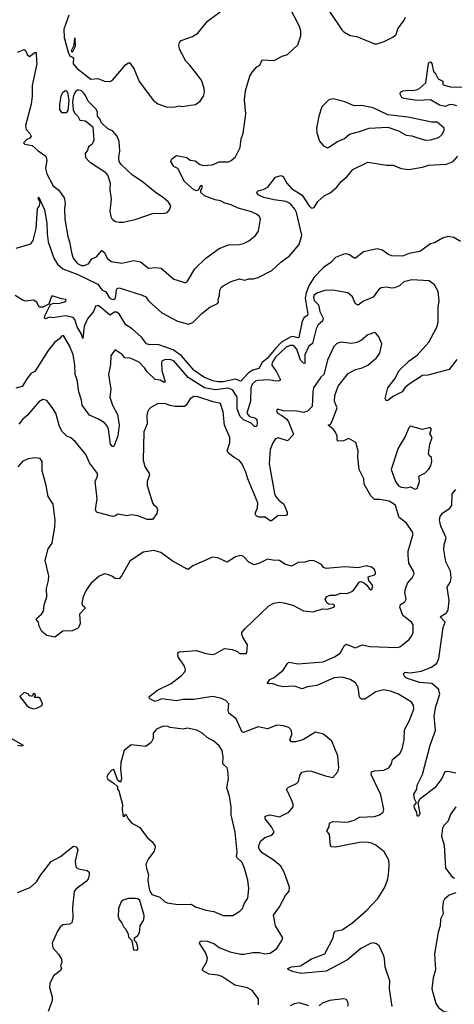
# Model space of a CAD drawing. Extents: x 2057697 to 2160550, y 827490 to 1016834.
# Tile 437 of 509: x 2095941 to 2099193, y 1000889 to 1008246. Entities that reach past the tile are written whole.
import ezdxf

# ---------------------------------------------------------------- set-up
doc = ezdxf.new("R2010")
doc.units = 0

msp = doc.modelspace()

# ---------------------------------------------------------------- linework, layer by layer
at = {"layer": '0CON20XD'}
for points in [[(2095925, 1008003.3), (2095975, 1008022.5), (2095986.1, 1008016.1), (2095997.5, 1007985), (2096015, 1007970), (2096055, 1008000), (2096065, 1008000), (2096066.4, 1007935), (2096070, 1007915), (2096033.8, 1007755), (2096035.5, 1007675), (2096027.9, 1007615), (2095985.5, 1007455), (2095990.6, 1007425), (2096018.6, 1007395), (2096027.1, 1007375), (2096018.2, 1007361.8), (2095995, 1007350), (2095970, 1007325), (2095980, 1007315), (2096036, 1007306), (2096079.2, 1007265), (2096136.2, 1007226.2), (2096145.5, 1007195), (2096135.5, 1007135), (2096144.5, 1007095), (2096193.3, 1007005), (2096235, 1006971.4), (2096274.3, 1006915), (2096282.5, 1006875), (2096276.9, 1006833.1), (2096278.5, 1006755), (2096301.1, 1006625), (2096315.5, 1006585), (2096328.9, 1006505), (2096342.7, 1006462.7), (2096375, 1006424.1), (2096405, 1006408.5), (2096425, 1006409.1), (2096457.4, 1006422.6), (2096481.1, 1006458.9), (2096516.9, 1006473.1), (2096555, 1006520), (2096575, 1006505.6), (2096595, 1006462.9), (2096625, 1006438), (2096705, 1006427.1), (2096795, 1006445.7), (2096845, 1006437.5), (2096905, 1006388), (2096956.8, 1006393.2), (2096999.8, 1006389.8), (2097095, 1006306.2), (2097185, 1006278.8), (2097198.3, 1006291.7), (2097251.4, 1006385), (2097335, 1006462.9), (2097434.6, 1006535.4), (2097505, 1006564.3), (2097585, 1006565.8), (2097615, 1006574), (2097655.7, 1006594.3), (2097705, 1006633.3), (2097728.8, 1006665), (2097742.5, 1006755), (2097736.7, 1006775), (2097712.7, 1006792.7), (2097675, 1006810), (2097577.3, 1006837.3), (2097525, 1006862.1), (2097475.3, 1006875.3), (2097445, 1006892.5), (2097405, 1006898.8), (2097325, 1006928.9), (2097297.5, 1006955), (2097297, 1006973), (2097309.4, 1006995), (2097305, 1007008), (2097295, 1007003.3), (2097277.5, 1006972.5), (2097265, 1006967.5), (2097245, 1006973.6), (2097175, 1007037.5), (2097123.6, 1007133.6), (2097095, 1007148), (2097073.3, 1007185), (2097080, 1007205), (2097115, 1007230), (2097192.5, 1007215), (2097216.1, 1007196.1), (2097255, 1007191.4), (2097287.3, 1007167.3), (2097315, 1007156), (2097385, 1007162), (2097435, 1007183.3), (2097505, 1007182.5), (2097525, 1007192.5), (2097555, 1007221.2), (2097590.3, 1007289.7), (2097597.5, 1007355), (2097612.9, 1007395), (2097633, 1007543), (2097624.2, 1007645.8), (2097630, 1007715), (2097663.8, 1007825), (2097683.9, 1007856.1), (2097715, 1007892.5), (2097737.5, 1007905), (2097755, 1007946.7), (2097845, 1007941.2), (2097905, 1007973.3), (2097946.2, 1007985), (2098021.7, 1008058.3), (2098044.3, 1008125), (2098045, 1008160), (2098035.5, 1008195), (2097912.8, 1008435)], [(2098162, 1008455), (2098350.7, 1008170.7), (2098365.6, 1008155.6), (2098415, 1008128.8), (2098465, 1008121.2), (2098595.9, 1008065.9), (2098615, 1008065.8), (2098667.8, 1008082.2), (2098733.3, 1008115), (2098758.8, 1008135), (2098771.7, 1008178.3), (2098818.3, 1008241.7), (2098827.5, 1008265)], [(2096310.5, 1008279.5), (2096272.9, 1008175), (2096273.7, 1008113.7), (2096305, 1008002.5), (2096315, 1007977.5), (2096345, 1007960), (2096342.5, 1007915), (2096370.5, 1007880.5), (2096475, 1007802.5), (2096525, 1007805.7), (2096575, 1007785.8), (2096615.9, 1007784.1), (2096635, 1007793.3), (2096735, 1007910), (2096755, 1007923.3), (2096765, 1007922.5), (2096796.9, 1007876.9), (2096835, 1007783.8), (2096942.1, 1007642.1), (2096975, 1007616), (2097045, 1007591.2), (2097103.6, 1007593.6), (2097135, 1007601.2), (2097155, 1007596.2), (2097257.3, 1007612.7), (2097292.3, 1007637.7), (2097315.9, 1007674.1), (2097323.8, 1007705), (2097322, 1007732), (2097301.2, 1007795), (2097215, 1007906), (2097185.8, 1007935), (2097138, 1008025), (2097131.2, 1008055), (2097136.2, 1008075), (2097150.7, 1008089.3), (2097235, 1008119.2), (2097274.4, 1008145.6), (2097347.5, 1008235), (2097440.6, 1008305)], [(2096335, 1008000), (2096330, 1008015), (2096350, 1008055), (2096355, 1008110), (2096355.7, 1008045), (2096335, 1008000)], [(2099211.7, 1007601.7), (2099175, 1007611.9), (2099155, 1007610.8), (2099125, 1007597.8), (2099083.2, 1007606.8), (2099015, 1007646.5), (2098915, 1007641.5), (2098815, 1007658), (2098800, 1007665), (2098788.3, 1007688.3), (2098790, 1007705), (2098805, 1007713.3), (2098855, 1007720), (2098885, 1007716.2), (2098916.7, 1007725), (2098936, 1007735), (2098980, 1007775), (2098999.4, 1007915), (2099005, 1007928.8), (2099015, 1007931.2), (2099025, 1007917.5), (2099037.7, 1007857.7), (2099055, 1007840), (2099073.6, 1007803.6), (2099106.1, 1007786.1), (2099107.5, 1007765), (2099117.7, 1007757.7), (2099165, 1007743.3), (2099275, 1007740.6)], [(2096255, 1007552), (2096295, 1007553.3), (2096303.8, 1007566.2), (2096312.5, 1007645), (2096301.7, 1007701.7), (2096295, 1007712.5), (2096285, 1007713.8), (2096261.9, 1007698.1), (2096250, 1007675), (2096239.2, 1007615), (2096240, 1007575), (2096255, 1007552)], [(2096685, 1006732), (2096715, 1006734), (2096805, 1006752.5), (2096935, 1006797.5), (2097025, 1006800), (2097043.9, 1006806.1), (2097061.2, 1006825), (2097072.5, 1006855), (2097055, 1006882.5), (2097017.5, 1006915), (2096955, 1006956.7), (2096856.8, 1007036.8), (2096785, 1007083.3), (2096700, 1007165), (2096687, 1007187), (2096683.3, 1007215), (2096691.2, 1007265), (2096686.2, 1007335), (2096671.2, 1007375), (2096636.7, 1007415), (2096601.2, 1007431.2), (2096552.5, 1007475), (2096541.2, 1007505), (2096523.8, 1007525), (2096524.2, 1007555), (2096515, 1007576.2), (2096455, 1007637.5), (2096432.5, 1007685), (2096419.3, 1007699.3), (2096403.6, 1007713.6), (2096385, 1007720), (2096375, 1007720), (2096355.9, 1007704.1), (2096344.2, 1007675.8), (2096337.5, 1007635), (2096342.1, 1007572.1), (2096350.9, 1007550.9), (2096376.2, 1007525), (2096392.5, 1007495), (2096435, 1007490), (2096490, 1007445), (2096496.7, 1007345), (2096484.1, 1007315.9), (2096456.2, 1007295), (2096449.5, 1007270.5), (2096432, 1007245), (2096434.2, 1007215), (2096465, 1007183.8), (2096578.8, 1007108.8), (2096601.2, 1007081.2), (2096618.8, 1007025), (2096616.2, 1006975), (2096626.2, 1006905), (2096616.7, 1006815), (2096622.5, 1006775), (2096634.1, 1006754.1), (2096658.3, 1006738.3), (2096685, 1006732)], [(2098245, 1007287.5), (2098255, 1007292.5), (2098318.8, 1007335), (2098370.7, 1007359.3), (2098410.2, 1007389.8), (2098485, 1007409.2), (2098555, 1007435.7), (2098695, 1007443.8), (2098775, 1007416), (2098833, 1007383), (2098875, 1007377.1), (2098975, 1007345.6), (2099015, 1007347.8), (2099076.7, 1007365), (2099100, 1007385), (2099117, 1007417), (2099116.7, 1007435), (2099065, 1007480), (2099025, 1007480.8), (2098845, 1007517.1), (2098695, 1007535.8), (2098585, 1007587.5), (2098500, 1007605), (2098443.4, 1007603.4), (2098375, 1007633.1), (2098286.2, 1007653.8), (2098255, 1007648), (2098202, 1007595), (2098178.8, 1007525), (2098161.4, 1007435), (2098165, 1007400), (2098185, 1007337.5), (2098215, 1007303.3), (2098245, 1007287.5)], [(2095915, 1006538.5), (2096025, 1006571.1), (2096041.5, 1006595), (2096063.7, 1006685), (2096075.8, 1006834.2), (2096088.8, 1006855), (2096094, 1006885), (2096082.5, 1006905), (2096080, 1006915), (2096085, 1006918.8), (2096127.8, 1006825), (2096144.6, 1006725.4), (2096146.2, 1006645), (2096154.4, 1006585), (2096197.6, 1006465), (2096225, 1006418.2), (2096264.2, 1006384.2), (2096377.4, 1006342.6), (2096525, 1006268.9), (2096556.4, 1006226.4), (2096585, 1006213.3), (2096607.8, 1006175), (2096625, 1006159.7), (2096645, 1006156.1), (2096657.3, 1006165), (2096665, 1006226.2), (2096672.1, 1006237.9), (2096685, 1006242.7), (2096858.3, 1006188.3), (2096885, 1006176.2), (2096904.3, 1006145), (2097004.4, 1006055), (2097122.7, 1005992.7), (2097205, 1005970), (2097237.7, 1005982.3), (2097305, 1006050.8), (2097365, 1006098.1), (2097422.5, 1006125), (2097430, 1006135), (2097427.5, 1006155), (2097437.5, 1006185), (2097438.8, 1006225), (2097450, 1006245), (2097465, 1006256.2), (2097525, 1006290), (2097585, 1006310), (2097625, 1006298.8), (2097655, 1006308.6), (2097691.7, 1006308.3), (2097725, 1006320), (2097828, 1006372), (2097895, 1006433.3), (2097959, 1006481), (2098033.5, 1006565), (2098052.7, 1006635), (2098013.2, 1006805), (2098000.5, 1006830.5), (2097968.8, 1006868.8), (2097935, 1006886.4), (2097845, 1006898.6), (2097767.7, 1006917.7), (2097731.2, 1006935), (2097713.3, 1006955), (2097725, 1006966), (2097763.9, 1006976.1), (2097797.5, 1006995), (2097855, 1007070), (2097895, 1007081.2), (2097913.9, 1007073.9), (2097939.4, 1007025), (2097974.4, 1006985), (2098055.4, 1006935), (2098105, 1006858.1), (2098125, 1006837.8), (2098145, 1006843.3), (2098171.6, 1006888.4), (2098220.5, 1006929.5), (2098265, 1006952.4), (2098315, 1006995.3), (2098345, 1007035.4), (2098389.2, 1007070.8), (2098435, 1007126), (2098545, 1007180), (2098685, 1007159.3), (2098735, 1007158.7), (2098796, 1007135), (2098853.2, 1007126.8), (2098955, 1007143.2), (2099001.2, 1007158.8), (2099134.3, 1007165.7), (2099185, 1007186.6), (2099219.2, 1007225)], [(2099239.2, 1006589.2), (2099189.4, 1006619.4), (2099145, 1006626.4), (2099105, 1006614.5), (2099045, 1006579.5), (2099015, 1006570), (2098935, 1006513.3), (2098855, 1006498.6), (2098805, 1006480), (2098725, 1006482.5), (2098695, 1006494), (2098655, 1006524), (2098615, 1006534.2), (2098515, 1006510), (2098455, 1006463.8), (2098445, 1006463.8), (2098409.3, 1006489.3), (2098385, 1006497.1), (2098365.6, 1006494.4), (2098305, 1006468), (2098269.4, 1006430.6), (2098215, 1006394.5), (2098145, 1006322.8), (2098106.8, 1006263.2), (2098084.4, 1006205.6), (2098077.7, 1006165), (2098098.1, 1006045), (2098094, 1006036), (2098069.7, 1006020.3), (2098055, 1005992.1), (2098028.8, 1005871.2), (2098025, 1005867.5), (2097985, 1005878.2), (2097965, 1005872.4), (2097901.2, 1005835), (2097855, 1005788), (2097792.9, 1005715), (2097756.9, 1005685), (2097731.1, 1005638.9), (2097685, 1005625.8), (2097654, 1005606), (2097595, 1005543.8), (2097555, 1005560.1), (2097465, 1005539.4), (2097425, 1005538.6), (2097386.7, 1005546.7), (2097320, 1005575), (2097247.3, 1005625), (2097153, 1005735), (2097089.3, 1005779.3), (2096975, 1005818.6), (2096915, 1005815.8), (2096890, 1005825), (2096852.7, 1005872.8), (2096783.1, 1005935), (2096735, 1005964.6), (2096685, 1006047.9), (2096665, 1006059.2), (2096649.7, 1006060.3), (2096615, 1006038.9), (2096545, 1006096.7), (2096525, 1006109.3), (2096510, 1006105), (2096494.1, 1006065.9), (2096449.3, 1006010.7), (2096424.7, 1005955.3), (2096415, 1005863.3), (2096401.2, 1005901.2), (2096371.3, 1005951.3), (2096355, 1006005.6), (2096341.4, 1006021.4), (2096285, 1006032.1), (2096188, 1006018), (2096165, 1006023.8), (2096135, 1006010.8), (2096126.7, 1006015), (2096131.9, 1006038.1), (2096171.7, 1006118.3), (2096193.6, 1006126.4), (2096235, 1006126), (2096270, 1006135), (2096285, 1006140), (2096290, 1006155), (2096255, 1006158.8), (2096185, 1006182.5), (2096176.4, 1006173.6), (2096160, 1006120), (2096115, 1006096.7), (2096087.5, 1006097.5), (2096070, 1006135), (2096045, 1006150), (2095985, 1006142.5), (2095968.3, 1006148.3), (2095907.5, 1006185)], [(2099212.2, 1005707.8), (2099155, 1005630.8), (2098995, 1005590), (2098955, 1005587.5), (2098855, 1005523.3), (2098821.9, 1005495), (2098803.6, 1005465), (2098737.1, 1005432.9), (2098695, 1005401.4), (2098685, 1005398.8), (2098676.2, 1005415), (2098695.7, 1005494.3), (2098747, 1005563), (2098781.5, 1005625), (2098855, 1005695.6), (2098915, 1005739.1), (2099003.8, 1005835), (2099062, 1005948), (2099073.1, 1005985), (2099072.2, 1006097.8), (2099080, 1006145), (2099071.9, 1006215), (2099043.8, 1006265), (2099005, 1006293.8), (2098875, 1006302.2), (2098815, 1006286.9), (2098781.9, 1006258.1), (2098745, 1006241.2), (2098725, 1006238.6), (2098683, 1006247), (2098645, 1006243.1), (2098625, 1006228), (2098586.5, 1006173.5), (2098515, 1006141.9), (2098475, 1006111.6), (2098453, 1006123), (2098430.6, 1006175), (2098395.4, 1006205.4), (2098285, 1006224.5), (2098225, 1006223.5), (2098165, 1006203.1), (2098145, 1006187.5), (2098138.9, 1006175), (2098145, 1006147.5), (2098177.7, 1006115), (2098186.9, 1006065), (2098210.9, 1006015), (2098206, 1005994), (2098175.5, 1005965), (2098158.8, 1005935), (2098132.8, 1005827.2), (2098105, 1005806.4), (2098075, 1005742.7), (2098075, 1005678), (2098065, 1005678.5), (2098041.8, 1005701.8), (2098015, 1005784.5), (2097998.2, 1005805), (2097985, 1005811.4), (2097965, 1005811.6), (2097935, 1005799.2), (2097854.8, 1005725), (2097829.4, 1005685), (2097827.9, 1005665), (2097862.8, 1005615), (2097888.1, 1005565), (2097892, 1005555), (2097885, 1005546.2), (2097855, 1005544.7), (2097805, 1005555.9), (2097725, 1005549.6), (2097705, 1005543.8), (2097684.6, 1005525), (2097671.2, 1005495), (2097668.5, 1005395), (2097642, 1005305), (2097660.5, 1005280.5), (2097700.9, 1005270.9), (2097715, 1005258.8), (2097718.6, 1005225), (2097712.5, 1005205), (2097697.5, 1005205), (2097672.2, 1005232.2), (2097615, 1005254.7), (2097590.2, 1005280.2), (2097568.6, 1005338.6), (2097569.4, 1005425), (2097535, 1005478.4), (2097505, 1005491.5), (2097405, 1005479.7), (2097325, 1005495.7), (2097201.7, 1005571.7), (2097095, 1005695.5), (2097065, 1005707.7), (2097024.7, 1005705.3), (2097006, 1005695), (2097001.5, 1005685), (2097004.7, 1005625), (2097030.5, 1005539.5), (2097023.3, 1005535), (2096993.4, 1005553.4), (2096955, 1005556.6), (2096894.5, 1005615), (2096874.4, 1005645), (2096835, 1005685.6), (2096767, 1005717), (2096728.8, 1005718.8), (2096708.8, 1005745), (2096655, 1005780), (2096624.4, 1005735.6), (2096620.7, 1005669.3), (2096605.6, 1005594.4), (2096622.5, 1005485), (2096616.1, 1005425), (2096636.7, 1005365), (2096673.5, 1005295), (2096684.7, 1005215.3), (2096675, 1005136.7), (2096645, 1005057.5), (2096635, 1005057.5), (2096621.2, 1005075), (2096606.7, 1005185), (2096593.9, 1005213.9), (2096575, 1005234.5), (2096531.2, 1005261.2), (2096465, 1005291.8), (2096409.3, 1005365), (2096405, 1005403.8), (2096383.2, 1005465), (2096372.8, 1005555), (2096357.8, 1005595), (2096355.3, 1005665), (2096341.3, 1005745), (2096315, 1005808), (2096270, 1005885), (2096255, 1005880), (2096240, 1005860), (2096205, 1005836), (2096153.8, 1005775), (2096055, 1005616), (2096025, 1005602.5), (2095997.1, 1005565), (2095959.2, 1005505), (2095911.8, 1005491.8)], [(2098727.3, 1000872.7), (2098709.4, 1001005), (2098711.1, 1001065), (2098674.7, 1001165), (2098669.7, 1001229.7), (2098663.9, 1001255), (2098630, 1001325), (2098611.5, 1001341.5), (2098585, 1001348.5), (2098565, 1001343.3), (2098495, 1001304.6), (2098395, 1001221.2), (2098235, 1001135.6), (2098045, 1001119.4), (2097983.8, 1001133.8), (2097949.3, 1001149.3), (2097948.8, 1001155), (2097975, 1001168.2), (2098043.7, 1001176.3), (2098125, 1001228.1), (2098225, 1001266.4), (2098286.7, 1001385), (2098291.4, 1001418.6), (2098300, 1001435), (2098354.2, 1001445.8), (2098435, 1001499.2), (2098537.9, 1001592.1), (2098620.9, 1001679.1), (2098671.3, 1001758.7), (2098692.3, 1001815), (2098699.6, 1001855), (2098706.3, 1001926.3), (2098703.3, 1001965), (2098668.5, 1002028.5), (2098605, 1002077.9), (2098572.6, 1002092.6), (2098535, 1002100.3), (2098485, 1002098.7), (2098305, 1002062.9), (2098274, 1002064), (2098266.2, 1002075), (2098258.3, 1002158.3), (2098238.8, 1002185), (2098256.2, 1002215), (2098258.8, 1002241.2), (2098285, 1002253.8), (2098395, 1002248.9), (2098445, 1002264.4), (2098485, 1002287.5), (2098597.1, 1002292.9), (2098634.5, 1002305.5), (2098661.2, 1002325), (2098667.1, 1002345), (2098642.9, 1002455), (2098571.4, 1002605), (2098574.3, 1002625.7), (2098595, 1002634.3), (2098665, 1002638.8), (2098703.3, 1002655), (2098723.3, 1002685), (2098731.1, 1002718.9), (2098785, 1002762), (2098804, 1002795), (2098818.6, 1002865), (2098819.3, 1002940.7), (2098855.8, 1003005), (2098890.8, 1003095), (2098888, 1003125), (2098874, 1003145), (2098775, 1003206.5), (2098715, 1003229.5), (2098665, 1003238.9), (2098605, 1003224.4), (2098525, 1003168.6), (2098497.9, 1003167.9), (2098484.1, 1003184.1), (2098474.7, 1003254.7), (2098455, 1003290), (2098415, 1003315.4), (2098355, 1003331.8), (2098295, 1003328.8), (2098165, 1003269.6), (2098095, 1003260), (2098055, 1003245.7), (2097996.4, 1003266.4), (2097953, 1003263), (2097915, 1003260.6), (2097877.3, 1003267.3), (2097835, 1003284), (2097792.5, 1003285), (2097813.3, 1003315), (2097845, 1003330), (2097914, 1003385), (2097944, 1003435), (2097956.1, 1003443.9), (2098025, 1003432.9), (2098213, 1003447), (2098295.8, 1003485), (2098338.3, 1003511.7), (2098371.2, 1003568.8), (2098385, 1003580), (2098455, 1003552.2), (2098505, 1003575.7), (2098561.7, 1003561.7), (2098765, 1003554.4), (2098785, 1003560), (2098854.3, 1003615.7), (2098868.7, 1003631.3), (2098884.2, 1003665), (2098884.2, 1003725), (2098873.1, 1003745), (2098809.2, 1003795), (2098785.6, 1003855), (2098790, 1003875), (2098823.3, 1003895), (2098833.3, 1003915), (2098823.8, 1003965), (2098827.5, 1003992.5), (2098843.8, 1004035), (2098878, 1004075), (2098892.5, 1004105), (2098887.1, 1004125), (2098853.8, 1004183.8), (2098847.5, 1004245), (2098848.9, 1004275), (2098883.9, 1004393.9), (2098884, 1004415), (2098835, 1004483.8), (2098780, 1004525), (2098752.5, 1004615), (2098739.3, 1004629.3), (2098705, 1004647.5), (2098635, 1004660), (2098595, 1004660), (2098567.7, 1004687.7), (2098518, 1004775), (2098515.6, 1004815), (2098481.1, 1004885), (2098472.5, 1004975), (2098474, 1005025), (2098455.8, 1005085.8), (2098405, 1005116.7), (2098365, 1005099.2), (2098325, 1005096.2), (2098316.2, 1005105), (2098317.1, 1005135), (2098304.1, 1005164.1), (2098286.4, 1005186.4), (2098250, 1005215), (2098266.4, 1005223.6), (2098280, 1005245), (2098316.7, 1005345), (2098297, 1005393), (2098298.8, 1005438.8), (2098325, 1005506.7), (2098398.8, 1005601.2), (2098455, 1005632.5), (2098505, 1005644), (2098545, 1005664), (2098611.2, 1005718.8), (2098635.7, 1005755), (2098651.2, 1005825), (2098628, 1005875), (2098605, 1005903.3), (2098595, 1005907.5), (2098545, 1005890), (2098500, 1005850), (2098465, 1005834), (2098425, 1005827.5), (2098345, 1005836.2), (2098315, 1005826.2), (2098292, 1005805), (2098245, 1005702.5), (2098216.2, 1005595), (2098194.2, 1005575), (2098140.8, 1005495), (2098134.3, 1005465), (2098130, 1005355), (2098095, 1005320), (2098065, 1005310), (2098015, 1005320.8), (2097915, 1005323.3), (2097870, 1005335), (2097863.8, 1005325), (2097870, 1005305), (2097901.7, 1005288.3), (2097939.7, 1005259.7), (2097952.1, 1005242.1), (2097988.8, 1005155), (2097986.7, 1005145), (2097945, 1005100), (2097875, 1005120.8), (2097855, 1005113.8), (2097835.7, 1005085), (2097816.5, 1005035), (2097808.2, 1004928.2), (2097847.5, 1004705), (2097855.6, 1004685), (2097880, 1004655), (2097917.1, 1004625), (2097943.3, 1004565), (2097943.8, 1004545), (2097935, 1004540), (2097872.4, 1004537.6), (2097825, 1004500), (2097815, 1004501.2), (2097778.9, 1004528.9), (2097735, 1004528.1), (2097713.3, 1004535), (2097704.2, 1004555), (2097720.9, 1004599.1), (2097722.3, 1004635), (2097647.3, 1004815), (2097632.9, 1004865), (2097605, 1004924), (2097585, 1004951.2), (2097545, 1004974.4), (2097505, 1005007.5), (2097494.4, 1005025), (2097514.5, 1005085), (2097513.5, 1005125), (2097473.6, 1005215), (2097463.5, 1005315), (2097445, 1005378), (2097389.2, 1005389.2), (2097275, 1005426.8), (2097245, 1005429.4), (2097216.8, 1005413.2), (2097186.9, 1005365), (2097175, 1005355.6), (2097105, 1005356), (2097065, 1005362.9), (2097035, 1005375.6), (2096995, 1005378.1), (2096973.3, 1005375), (2096922.4, 1005347.6), (2096906.6, 1005333.4), (2096896.6, 1005313.4), (2096891.8, 1005285), (2096894.4, 1005225.6), (2096870.8, 1005165), (2096866.4, 1004955), (2096878.1, 1004908.1), (2096910, 1004855), (2096912, 1004845), (2096894.4, 1004795), (2096894.4, 1004765), (2096934.3, 1004635), (2096942.7, 1004622.7), (2096965.8, 1004605), (2096972.9, 1004582.9), (2096967.4, 1004555), (2096935, 1004510.6), (2096895, 1004511.9), (2096825, 1004539.5), (2096775, 1004546.7), (2096745, 1004537.5), (2096675, 1004550), (2096654, 1004535), (2096635, 1004532.6), (2096516.4, 1004565), (2096509.7, 1004585), (2096522.2, 1004665), (2096506.9, 1004795), (2096523.5, 1004835), (2096524.4, 1004855), (2096464.2, 1004935), (2096435.8, 1004995.8), (2096356.2, 1005095), (2096325, 1005121.2), (2096294.4, 1005134.4), (2096259.1, 1005169.1), (2096238.5, 1005205), (2096211.9, 1005305), (2096185, 1005348.8), (2096145, 1005400), (2096115, 1005407.5), (2096085, 1005390.8), (2095998.9, 1005291.1), (2095965, 1005261.9), (2095935, 1005223.3)], [(2098897, 1004737), (2098915, 1004743.3), (2098932, 1004795), (2098928.8, 1004835), (2098972.1, 1004857.9), (2099001.2, 1004885), (2099017.3, 1004912.7), (2099026.2, 1004945), (2099023.6, 1004973.6), (2099005, 1004990), (2099000, 1005005), (2099010, 1005075), (2099026.7, 1005125), (2099010, 1005155), (2099022.5, 1005185), (2099016, 1005196), (2099005, 1005196.7), (2098955, 1005183.3), (2098865, 1005207.5), (2098853, 1005197), (2098825, 1005132.5), (2098774.2, 1005045), (2098720, 1004885), (2098754.1, 1004794.1), (2098775, 1004763.3), (2098795, 1004753.3), (2098835, 1004747.5), (2098866.4, 1004756.4), (2098897, 1004737)], [(2097625.7, 1003694.3), (2097805, 1003866), (2097843, 1003887), (2097885, 1003892.2), (2097918.7, 1003888.7), (2097985, 1003870), (2098065, 1003827.5), (2098137.7, 1003822.3), (2098207, 1003843), (2098245, 1003840), (2098292.5, 1003855), (2098298.8, 1003865), (2098292.5, 1003875), (2098255, 1003878), (2098239.5, 1003889.5), (2098227.5, 1003915), (2098240, 1003935), (2098264.3, 1003945.7), (2098305, 1003945.5), (2098345, 1003961.8), (2098390.9, 1003959.1), (2098426.2, 1003973.8), (2098442, 1003985), (2098485, 1004046.2), (2098495, 1004048.8), (2098515, 1004040), (2098539.5, 1004019.5), (2098555, 1003994.4), (2098565, 1003987.5), (2098575, 1003989.2), (2098584.2, 1004015), (2098553.8, 1004055), (2098548.3, 1004081.7), (2098595, 1004098.8), (2098603.3, 1004105), (2098603.8, 1004115), (2098595, 1004136.7), (2098572.5, 1004155), (2098535, 1004165.7), (2098475, 1004151.2), (2098375, 1004156.7), (2098235, 1004144.3), (2098215, 1004152), (2098198.6, 1004175), (2098145, 1004201.2), (2098115.4, 1004204.6), (2098075, 1004193.1), (2098025, 1004190.8), (2097975, 1004163.3), (2097925, 1004176.7), (2097885, 1004203.8), (2097835, 1004206.2), (2097795, 1004215.8), (2097735, 1004184), (2097695, 1004172), (2097655, 1004192), (2097616.7, 1004235), (2097595, 1004243.3), (2097555, 1004231.2), (2097495, 1004193.3), (2097424.1, 1004224.1), (2097385, 1004228.8), (2097235.8, 1004164.2), (2097205, 1004141.2), (2097195, 1004140), (2097082.2, 1004202.2), (2096996.7, 1004265), (2096945, 1004278.6), (2096865, 1004266), (2096765, 1004198.8), (2096705, 1004092.5), (2096685, 1004068.8), (2096655, 1004070), (2096635.7, 1004085.7), (2096605, 1004098), (2096575, 1004104.2), (2096535, 1004088.8), (2096475, 1004032), (2096437.9, 1003982.1), (2096416.9, 1003933.1), (2096407.3, 1003885), (2096410.7, 1003870.7), (2096430, 1003855), (2096429.4, 1003845), (2096389.4, 1003805), (2096394.4, 1003735), (2096385, 1003706.7), (2096374.3, 1003695.7), (2096335, 1003679.2), (2096265, 1003676), (2096205, 1003632), (2096145, 1003643.3), (2096106.7, 1003675), (2096086.2, 1003715), (2096082, 1003745), (2096065.8, 1003765), (2096069.4, 1003775), (2096105.6, 1003805), (2096120, 1003825), (2096125.7, 1003874.3), (2096145.7, 1003934.3), (2096141.1, 1003995), (2096156.7, 1004055), (2096159.1, 1004090.9), (2096132.7, 1004205), (2096155, 1004291.2), (2096185.8, 1004335), (2096205.7, 1004455.7), (2096208, 1004505), (2096193.3, 1004626.7), (2096153.5, 1004683.5), (2096139.4, 1004765), (2096110, 1004875), (2096110, 1004945), (2096095, 1004966), (2096055, 1004971.4), (2096005, 1004965.6), (2095961.4, 1004945), (2095928.2, 1004905)], [(2099205, 1002615.4), (2099145, 1002627.1), (2099123.3, 1002625), (2099100, 1002575), (2099047.5, 1002505), (2098935, 1002421.2), (2098920, 1002395), (2098936, 1002315), (2098925, 1002292.5), (2098916.2, 1002296.2), (2098911.9, 1002325), (2098894.6, 1002354.6), (2098893.5, 1002375), (2098910, 1002395), (2098894.2, 1002424.2), (2098891.5, 1002458.5), (2098913.8, 1002495), (2098914.2, 1002525.8), (2098954, 1002605), (2099012.3, 1002825), (2099052.3, 1002935), (2099041.3, 1003045), (2099054.1, 1003115), (2099084.7, 1003205), (2099074.2, 1003244.2), (2099025, 1003285.4), (2098932.9, 1003292.9), (2098835, 1003324.4), (2098822.5, 1003335), (2098813.8, 1003356.2), (2098825, 1003370), (2098866.6, 1003366.6), (2098945, 1003377.3), (2099021.6, 1003408.4), (2099062.1, 1003437.9), (2099078, 1003472), (2099110, 1003705), (2099126, 1003745), (2099086.7, 1003785), (2099135, 1003813.1), (2099147.7, 1003835), (2099155.4, 1003905), (2099140, 1004005), (2099164.4, 1004045), (2099168.9, 1004075), (2099165.4, 1004125), (2099130, 1004195), (2099114.5, 1004285), (2099117, 1004323), (2099132.5, 1004375), (2099092.3, 1004462.3), (2099081.9, 1004505), (2099087.2, 1004532.8), (2099105, 1004558.1), (2099160, 1004595), (2099173.6, 1004615), (2099176.1, 1004703.9), (2099203.6, 1004736.4)], [(2097728.9, 1000885), (2097728.8, 1000928.8), (2097680.6, 1000990.6), (2097645, 1001010.8), (2097551.5, 1001031.5), (2097455, 1001096.4), (2097425, 1001106.9), (2097360, 1001115), (2097316.2, 1001135), (2097307.5, 1001145), (2097342, 1001208), (2097345.5, 1001234.5), (2097332.5, 1001275), (2097288, 1001345), (2097290, 1001355), (2097305, 1001364), (2097345, 1001359.2), (2097395, 1001341.8), (2097435, 1001312.5), (2097515, 1001280), (2097595, 1001262.5), (2097622.2, 1001262.2), (2097685, 1001274.5), (2097734.6, 1001274.6), (2097775, 1001265.6), (2097815, 1001271.9), (2097865, 1001306.2), (2097903.3, 1001365), (2097910, 1001385), (2097856.2, 1001475), (2097840, 1001555), (2097884.2, 1001615.8), (2097929.1, 1001700.9), (2097958.8, 1001735), (2097961.2, 1001765), (2097919.2, 1001875), (2097895, 1001920.8), (2097838.8, 1001968.8), (2097755, 1002021.4), (2097735.6, 1002045), (2097729.2, 1002065), (2097743.4, 1002106.6), (2097775, 1002133.8), (2097828.8, 1002151.2), (2097846, 1002174), (2097825, 1002215.8), (2097779.2, 1002275), (2097778.8, 1002295), (2097815, 1002303.1), (2097885, 1002290.6), (2097955, 1002324.4), (2097988, 1002365), (2097987.5, 1002385), (2097975.4, 1002415.4), (2097938, 1002495), (2097950.3, 1002509.7), (2098011.4, 1002538.6), (2098027.5, 1002552.5), (2098040.8, 1002605), (2098055, 1002624), (2098095, 1002632.9), (2098125, 1002630.8), (2098230, 1002595), (2098285, 1002583.8), (2098321.2, 1002625), (2098330, 1002655), (2098321.2, 1002745), (2098276, 1002855), (2098215, 1002906.7), (2098155, 1002922.5), (2098060, 1002865), (2098005, 1002849.4), (2097975, 1002848.8), (2097963.8, 1002865), (2097978.6, 1002905), (2097974, 1002935), (2097955, 1002956.2), (2097915, 1002970), (2097865, 1002973.8), (2097795, 1002946.2), (2097725, 1002960.8), (2097615, 1002920.8), (2097605, 1002922), (2097561.7, 1003021.7), (2097507.5, 1003065), (2097500.8, 1003085), (2097505.7, 1003135), (2097485, 1003158.9), (2097445, 1003177.3), (2097385, 1003189.4), (2097245, 1003166.7), (2097163.4, 1003166.6), (2097113.4, 1003156.6), (2097005, 1003171.8), (2096955, 1003152), (2096915, 1003171.2), (2096908.8, 1003185), (2096972, 1003235), (2097075, 1003284.5), (2097152.9, 1003345), (2097178, 1003372), (2097182.9, 1003385), (2097174.4, 1003415), (2097126.7, 1003485), (2097124, 1003515), (2097135, 1003522.5), (2097265, 1003531.5), (2097335, 1003509.2), (2097385, 1003502.5), (2097405, 1003507.5), (2097475, 1003547.5), (2097530.8, 1003540.8), (2097570, 1003525), (2097585, 1003510), (2097635, 1003510), (2097640, 1003515), (2097646.7, 1003575), (2097611.7, 1003631.7), (2097603.8, 1003655), (2097604.1, 1003665.9), (2097625.7, 1003694.3)], [(2096045, 1003097.5), (2096075, 1003103.3), (2096109.3, 1003120.7), (2096112.5, 1003135), (2096095, 1003172.5), (2096085, 1003180), (2096055, 1003180), (2096050, 1003185), (2096060, 1003195), (2096058.3, 1003208.3), (2096041.7, 1003208.3), (2096038.3, 1003191.7), (2096025, 1003190), (2096013.6, 1003193.6), (2096010, 1003205), (2095975, 1003217.5), (2095941.7, 1003188.3), (2095995, 1003122.5), (2096015, 1003106.7), (2096045, 1003097.5)], [(2097535, 1001553.1), (2097588.8, 1001585), (2097607.5, 1001605), (2097622.9, 1001645), (2097648, 1001682), (2097655.7, 1001754.3), (2097649.4, 1001815), (2097624.3, 1001905), (2097605, 1001948), (2097565.8, 1001985), (2097563.6, 1001993.6), (2097568.2, 1002025), (2097554.5, 1002175), (2097523.5, 1002305), (2097523.3, 1002365), (2097512.5, 1002445), (2097491.2, 1002505), (2097503.9, 1002576.1), (2097500, 1002635), (2097493.8, 1002655), (2097462.5, 1002685), (2097464.3, 1002735), (2097455.6, 1002785), (2097435, 1002819.2), (2097395, 1002854), (2097345, 1002881.9), (2097312.2, 1002912.2), (2097268, 1002938), (2097197.7, 1002952.3), (2097165, 1002945.6), (2097068.1, 1002958.1), (2097050, 1002965), (2097015, 1002965.8), (2096965, 1002945.7), (2096941.4, 1002915), (2096940, 1002875), (2096925.8, 1002845), (2096885, 1002816), (2096775, 1002826.7), (2096724.4, 1002785.6), (2096699.3, 1002695), (2096696.2, 1002646.2), (2096703.9, 1002576.1), (2096695, 1002547.5), (2096675, 1002560), (2096645, 1002642.5), (2096630.7, 1002639.3), (2096600, 1002605), (2096592.5, 1002585), (2096600.7, 1002570.7), (2096649.3, 1002539.3), (2096672.5, 1002515), (2096672.5, 1002495), (2096682.5, 1002482.5), (2096711.7, 1002381.7), (2096707.5, 1002345), (2096715, 1002292.5), (2096726.4, 1002293.6), (2096735, 1002310), (2096753.3, 1002275), (2096781.7, 1002241.7), (2096839.7, 1002209.7), (2096896, 1002135), (2096933.2, 1002103.2), (2096952.5, 1002075), (2096955.6, 1002064.4), (2096947.9, 1002032.1), (2096906, 1001975), (2096886.2, 1001935), (2096889.2, 1001905), (2096905.8, 1001855.8), (2096899.4, 1001815), (2096908.9, 1001765), (2096915, 1001733.3), (2096929.7, 1001709.7), (2096989.3, 1001689.3), (2097025, 1001656), (2097045, 1001646.2), (2097125, 1001633.1), (2097225, 1001635.7), (2097257.7, 1001617.7), (2097333.1, 1001593.1), (2097395, 1001582.9), (2097465, 1001553.3), (2097535, 1001553.1)], [(2095875, 1002876.7), (2095967.5, 1002825), (2095955, 1002817.5), (2095925, 1002823.3)], [(2099205.6, 1002364.4), (2099168, 1002312), (2099144.4, 1002255), (2099114.2, 1002225), (2099104.2, 1002205), (2099098.1, 1002145), (2099117.3, 1002077.3), (2099127.3, 1001905), (2099174.1, 1001844.1), (2099195, 1001832.2)], [(2095925, 1001724), (2096018.8, 1001761.2), (2096067.5, 1001802.5), (2096099.2, 1001855), (2096176.2, 1001955), (2096246.6, 1001993.4), (2096345, 1002070), (2096365, 1002066.2), (2096375.6, 1002045), (2096357.7, 1001957.7), (2096361.2, 1001915), (2096375, 1001903.3), (2096395, 1001898.8), (2096447.6, 1001887.6), (2096460.8, 1001875), (2096462.2, 1001855), (2096452.9, 1001825), (2096438.6, 1001805), (2096361.1, 1001748.9), (2096348.8, 1001731.2), (2096336.7, 1001615), (2096340, 1001535), (2096331.7, 1001498.3), (2096315, 1001486.2), (2096265, 1001481.2), (2096245, 1001463.8), (2096224.2, 1001435), (2096183.8, 1001345), (2096189.3, 1001309.3), (2096232.3, 1001262.3), (2096254, 1001225), (2096255.8, 1001204.2), (2096246, 1001175), (2096253.3, 1001155), (2096245, 1001138.8), (2096195, 1001102), (2096168, 1001045), (2096164.4, 1001015), (2096184.4, 1000944.4), (2096185.6, 1000915), (2096154.4, 1000835)], [(2099205, 1001722.5), (2099155, 1001704.4), (2099120, 1001675), (2099110, 1001655), (2099105.6, 1001605), (2099110.6, 1001565), (2099090, 1001525), (2099088.5, 1001475), (2099071.2, 1001428.8), (2099043.8, 1001265), (2099051.2, 1001145), (2099033.9, 1001086.1), (2099024.4, 1001005), (2099054.3, 1000895), (2099073.9, 1000863.9), (2099115, 1000835.7), (2099165, 1000827.8), (2099220, 1000805)], [(2096815, 1001292.5), (2096825, 1001300), (2096826.7, 1001315), (2096815, 1001350), (2096800, 1001365), (2096800, 1001385), (2096826.4, 1001403.6), (2096837.5, 1001425), (2096843.8, 1001475), (2096869.5, 1001520.5), (2096873, 1001553), (2096840, 1001665), (2096825.8, 1001675.8), (2096805, 1001680), (2096755, 1001678.8), (2096715, 1001666.7), (2096701.2, 1001655), (2096681.2, 1001605), (2096678.8, 1001545), (2096685, 1001522.5), (2096706.7, 1001495), (2096720, 1001465), (2096733.6, 1001453.6), (2096752.5, 1001415), (2096755, 1001390), (2096780, 1001365), (2096792.5, 1001295), (2096815, 1001292.5)], [(2098105, 1000878), (2098035, 1000898.8), (2097995, 1000892.5), (2097965, 1000877.5)], [(2098400, 1000875), (2098399.3, 1000899.3), (2098387.5, 1000925), (2098365, 1000930), (2098263, 1000917), (2098205, 1000896), (2098182.6, 1000877.4)]]:
    msp.add_lwpolyline(points, dxfattribs=at)

doc.saveas('drawing.dxf')
